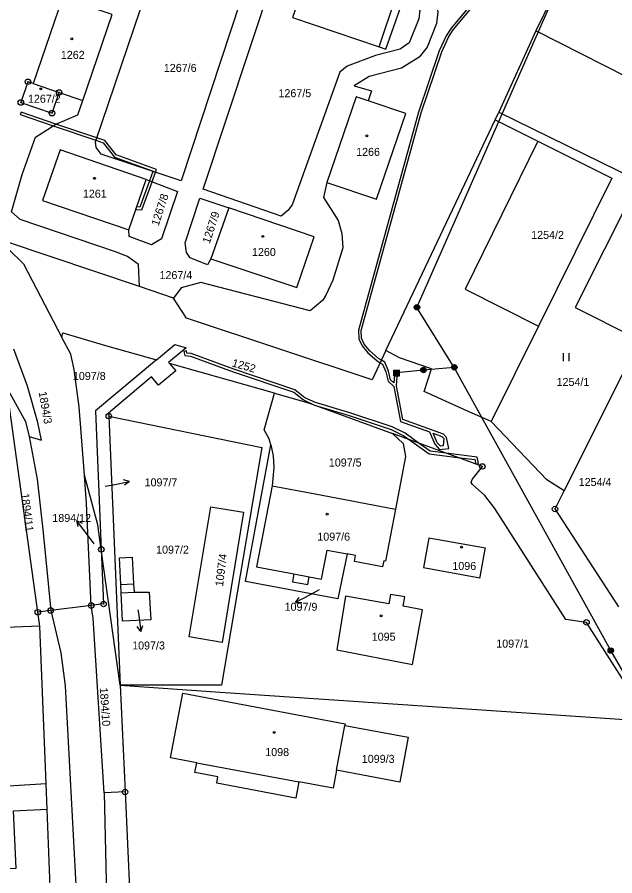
# Model space of a CAD drawing. Extents: x -587171 to -555306, y -1167727 to -1074732.
# Drawn here: x -560089.4 to -559980.4, y -1076879.4 to -1076722.9 of the extents above; entities that cross this region are included whole.
import ezdxf

# ---------------------------------------------------------------- set-up
doc = ezdxf.new("R2010")
doc.units = 0
for name, color, linetype in [('Hranice parcel', 7, 'Continuous'), ('Parcelní čísla', 7, 'Continuous'), ('Pop  PČ popisy', 7, 'Continuous'), ('Poz předměty', 7, 'Continuous'), ('Vnitřní kresba', 7, 'Continuous'), ('Věcná břemena k části', 7, 'Continuous'), ('Značky bodu BP', 7, 'Continuous'), ('Značky budov', 7, 'Continuous'), ('Značky kultur', 7, 'Continuous')]:
    doc.layers.add(name, color=color, linetype=linetype)

msp = doc.modelspace()

# ---------------------------------------------------------------- linework, layer by layer
at = {"layer": 'Hranice parcel'}
for p, q in [((-559988.04, -1076711.3), (-559994.8, -1076725.4)), ((-560081.12, -1076719.32), (-560086.46, -1076735)), ((-559994.8, -1076725.4), (-560001.56, -1076740.2)), ((-560086.46, -1076735), (-560081.73, -1076736.6)), ((-560081.73, -1076736.6), (-560077.41, -1076738.06)), ((-560002.22, -1076741.59), (-560001.56, -1076740.2)), ((-560001.56, -1076740.2), (-559969.04, -1076756.15)), ((-560022.13, -1076783.66), (-560002.22, -1076741.59)), ((-560069.04, -1076761.63), (-560065.87, -1076752.47)), ((-560050.77, -1076757.62), (-560054.04, -1076766.91)), ((-560060.84, -1076774.08), (-560067.06, -1076771.99)), ((-560081.2, -1076781.25), (-560081.05, -1076780.45)), ((-560022.13, -1076783.66), (-560024.65, -1076788.98)), ((-560042.48, -1076791.44), (-560061.62, -1076786.02)), ((-560085.6, -1076831.37), (-560091.25, -1076790.47)), ((-560072.67, -1076795.61), (-560070.59, -1076844.69)), ((-559992.83, -1076807.24), (-560002.98, -1076796.6)), ((-560074.65, -1076815.45), (-560077.12, -1076806.38)), ((-559989.66, -1076809.25), (-559992.83, -1076807.24)), ((-560074.03, -1076819.92), (-560074.65, -1076815.45)), ((-560070.59, -1076844.69), (-560074.03, -1076819.92)), ((-560074.03, -1076819.92), (-560073.62, -1076829.86)), ((-560073.62, -1076829.86), (-560075.87, -1076830.14)), ((-560083.26, -1076831.05), (-560085.6, -1076831.37)), ((-560085.25, -1076833.9), (-560085.6, -1076831.37)), ((-560075.87, -1076830.14), (-560083.26, -1076831.05)), ((-560083.26, -1076831.05), (-560081.39, -1076838.77)), ((-560075.53, -1076832.42), (-560075.87, -1076830.14)), ((-560085.25, -1076833.9), (-560106.65, -1076834.68)), ((-560084.11, -1076862.68), (-560085.25, -1076833.9)), ((-560070.59, -1076844.69), (-560069.7, -1076864.14)), ((-560031.13, -1076860.19), (-560029.61, -1076852.02)), ((-560084.11, -1076862.68), (-560103.97, -1076863.81)), ((-560083.92, -1076867.26), (-560084.11, -1076862.68)), ((-560069.7, -1076864.14), (-560065.05, -1076966.36)), ((-560083.24, -1076883.69), (-560083.92, -1076867.26))]:
    msp.add_line(p, q, dxfattribs=at)
for points in [[(-560022.02, -1076693.59), (-560025.51, -1076704.01), (-560027.17, -1076706.77), (-560028.36, -1076709.21), (-560027.41, -1076711.92), (-560015.24, -1076716.3), (-560013.13, -1076719.5), (-560012.66, -1076721.93), (-560012.94, -1076724.02), (-560014.63, -1076728.35), (-560016.06, -1076730.18), (-560019.32, -1076732.18), (-560025.17, -1076733.7), (-560027.91, -1076735.37), (-560024.76, -1076736.31), (-560025.39, -1076738.15)], [(-560051.12, -1076708.78), (-560047.98, -1076709.98), (-560046.8, -1076711.99), (-560046.85, -1076714.32), (-560059.45, -1076752.71), (-560074.04, -1076747.88), (-560074.96, -1076746.64), (-560075.12, -1076745.61), (-560066.89, -1076721.41), (-560067.44, -1076718.11), (-560068.91, -1076715.74), (-560070.48, -1076714.14), (-560069.9, -1076712.61)], [(-560023.4, -1076728.26), (-560022.14, -1076728.7), (-560018.53, -1076718.35), (-560017.27, -1076719.09), (-560015.96, -1076721.59), (-560016.12, -1076723.19), (-560017.93, -1076727.58), (-560019.53, -1076728.7), (-560024.06, -1076729.85), (-560029.19, -1076731.84), (-560030.56, -1076732.9), (-560039.21, -1076757.12), (-560040.04, -1076758.12), (-560041.26, -1076759.15), (-560055.48, -1076754.23), (-560042.7, -1076715.71), (-560041.54, -1076713.91), (-560040.05, -1076712.58), (-560036.01, -1076713.88)], [(-560036.01, -1076713.88), (-560039.17, -1076722.95), (-560023.4, -1076728.26)], [(-560023.4, -1076728.26), (-560020.33, -1076719.2), (-560036.01, -1076713.88)], [(-560077.41, -1076738.06), (-560072.06, -1076722.42), (-560081.12, -1076719.32)], [(-559957.13, -1076744.28), (-559973.96, -1076735.95), (-559994.8, -1076725.4)], [(-560086.46, -1076735), (-560087.41, -1076734.66), (-560088.7, -1076738.44), (-560083.02, -1076740.38), (-560081.73, -1076736.6)], [(-560025.39, -1076738.15), (-560027.54, -1076737.43), (-560032.93, -1076753.02)], [(-560067.06, -1076771.99), (-560067.25, -1076767.98), (-560069.27, -1076766.51), (-560071.45, -1076765.66), (-560088.83, -1076759.74), (-560090.42, -1076758.38), (-560088.47, -1076751.54), (-560086.03, -1076744.73), (-560082.31, -1076742.36), (-560078.29, -1076740.66), (-560077.41, -1076738.06)], [(-560032.93, -1076753.02), (-560023.86, -1076756.08), (-560018.53, -1076740.45), (-560025.39, -1076738.15)], [(-560002.22, -1076741.59), (-559994.44, -1076745.49), (-559980.96, -1076752.25), (-559994.33, -1076779.19), (-560002.98, -1076796.6)], [(-560065.87, -1076752.47), (-560081.51, -1076747.06), (-560084.75, -1076756.32), (-560069.04, -1076761.63)], [(-560065.87, -1076752.47), (-560060.15, -1076754.64), (-560063.05, -1076763.3), (-560064.89, -1076764.41), (-560068.94, -1076762.86), (-560069.04, -1076761.63)], [(-560032.93, -1076753.02), (-560033.5, -1076755.73), (-560030.86, -1076759.96), (-560030.19, -1076762.29), (-560030.02, -1076764.93), (-560031.82, -1076770.81), (-560033.09, -1076773.56), (-560033.67, -1076774.46), (-560035.98, -1076776.41), (-560055.9, -1076771.26), (-560059.48, -1076772.21), (-560060.84, -1076774.08)], [(-559956.07, -1076776.37), (-559960.56, -1076774.2), (-559959.85, -1076772.72), (-559961.71, -1076771.82), (-559962.42, -1076773.3), (-559967.2, -1076771), (-559965.43, -1076767.28), (-559971.14, -1076764.43), (-559972.96, -1076768.17), (-559974.48, -1076767.42), (-559969.76, -1076758.06), (-559976.96, -1076754.51), (-559987.65, -1076775.79), (-559976.87, -1076781.2), (-559977.88, -1076783.21)], [(-560054.04, -1076766.91), (-560054.68, -1076768.02), (-560057.83, -1076766.76), (-560058.51, -1076765.78), (-560058.73, -1076764.01), (-560056.04, -1076755.86), (-560050.77, -1076757.62)], [(-560054.04, -1076766.91), (-560038.39, -1076772.19), (-560035.25, -1076762.91), (-560050.77, -1076757.62)], [(-560067.06, -1076771.99), (-560091.49, -1076763.79), (-560093.03, -1076763.27)], [(-560093.03, -1076763.27), (-560092.65, -1076763.52), (-560090.96, -1076765.15), (-560088.19, -1076767.83), (-560081.2, -1076781.25)], [(-560024.65, -1076788.98), (-560058.48, -1076777.74), (-560060.84, -1076774.08)], [(-560077.12, -1076806.38), (-560078.05, -1076793.94), (-560078.99, -1076787.09), (-560079.6, -1076784.33), (-560081.2, -1076781.25)], [(-560081.05, -1076780.45), (-560073.26, -1076782.72), (-560063.97, -1076785.35)], [(-560063.97, -1076785.35), (-560060.63, -1076782.55), (-560058.56, -1076783.18), (-560061.76, -1076785.85), (-560061.62, -1076786.02)], [(-560002.98, -1076796.6), (-560007.39, -1076794.63), (-560015.2, -1076791.13), (-560013.83, -1076787), (-560019.69, -1076784.98), (-560022.13, -1076783.66)], [(-559989.66, -1076809.25), (-559977.66, -1076785.36), (-559978.85, -1076784.74), (-559977.88, -1076783.21)], [(-560063.97, -1076785.35), (-560075.07, -1076794.66), (-560074.03, -1076819.92)], [(-560061.62, -1076786.02), (-560060.47, -1076787.38), (-560063.61, -1076789.99), (-560064.9, -1076788.46), (-560072.69, -1076795.1), (-560072.67, -1076795.61)], [(-560091.25, -1076790.47), (-560087.83, -1076796.61), (-560087.19, -1076799.3)], [(-560043.11, -1076800.83), (-560043.44, -1076799.74), (-560044.33, -1076798.1), (-560042.48, -1076791.44)], [(-560042.48, -1076791.44), (-560036.28, -1076793.19), (-560020.92, -1076798.81)], [(-560072.67, -1076795.61), (-560044.77, -1076801.36), (-560052.14, -1076844.68), (-560070.59, -1076844.69)], [(-560087.19, -1076799.3), (-560085.74, -1076807.12), (-560084.67, -1076816.29), (-560083.26, -1076831.05)], [(-559974.06, -1076851.25), (-559985.47, -1076833.41), (-559985.58, -1076833.22), (-559989.34, -1076832.67), (-560002.27, -1076812.43), (-560004.14, -1076810.1), (-560006.38, -1076808.1), (-560006.59, -1076807.71), (-560006.43, -1076807.18), (-560004.56, -1076804.79), (-560020.92, -1076798.81)], [(-560020.92, -1076798.81), (-560019.02, -1076800.63), (-560018.6, -1076802.96), (-560020.4, -1076812.56)], [(-560029.22, -1076820.73), (-560030.92, -1076828.91), (-560047.75, -1076825.76), (-560043.11, -1076800.83)], [(-560043.11, -1076800.83), (-560042.68, -1076802.84), (-560042.57, -1076804.96), (-560042.91, -1076808.34)], [(-560075.87, -1076830.14), (-560076.73, -1076811.54), (-560077.12, -1076806.38)], [(-560042.91, -1076808.34), (-560045.71, -1076823.08), (-560038.94, -1076824.36), (-560039.16, -1076825.83), (-560036.4, -1076826.32), (-560036.13, -1076824.89), (-560033.91, -1076825.31), (-560032.86, -1076820.05), (-560029.22, -1076820.73)], [(-560042.91, -1076808.34), (-560035.03, -1076809.8), (-560020.4, -1076812.56)], [(-559979.67, -1076830.36), (-559991.31, -1076812.54), (-559989.66, -1076809.25)], [(-560058.04, -1076835.86), (-560054.07, -1076812.14), (-560048.1, -1076813.13), (-560052, -1076836.87), (-560058.04, -1076835.86)], [(-560020.4, -1076812.56), (-560022.19, -1076822.03), (-560022.54, -1076821.97), (-560022.76, -1076823.1), (-560027.87, -1076822.14), (-560027.66, -1076821.02), (-560029.22, -1076820.73)], [(-560004.03, -1076819.9), (-560003.99, -1076819.67), (-560014.32, -1076817.87), (-560015.29, -1076823.24), (-560005.02, -1076825.11), (-560004.98, -1076824.89), (-560004.03, -1076819.9)], [(-560068.15, -1076826.2), (-560068.03, -1076827.73), (-560065.31, -1076827.71), (-560065.01, -1076832.78), (-560070.17, -1076833.01), (-560070.4, -1076827.84), (-560070.47, -1076826.3), (-560070.69, -1076821.43), (-560068.4, -1076821.31), (-560068.15, -1076826.2)], [(-560021.63, -1076829.82), (-560029.52, -1076828.42), (-560031.12, -1076838.22), (-560017.28, -1076840.87), (-560015.5, -1076830.91), (-560019.01, -1076830.29), (-560018.7, -1076828.57), (-560021.32, -1076828.11), (-560021.63, -1076829.82)], [(-560069.7, -1076864.14), (-560073.5, -1076864.32), (-560075.53, -1076832.42)], [(-560081.39, -1076838.77), (-560080.61, -1076844.79), (-560078.46, -1076885.64), (-560076.77, -1076926.81), (-560074.77, -1076972.18), (-560073.12, -1077009.56), (-560071.29, -1077047.93), (-560069.41, -1077088.13), (-560067.46, -1077130.16), (-560065.21, -1077169.66), (-560062.46, -1077214.21), (-560061.17, -1077232.38), (-560061.09, -1077233.9), (-560061.7, -1077235.89), (-560062.89, -1077237.55), (-560064.13, -1077238.39)], [(-560070.59, -1076844.69), (-560052.35, -1076845.94), (-559974.06, -1076851.25)], [(-560031.13, -1076860.19), (-560031.74, -1076863.47), (-560038.02, -1076862.3), (-560038.57, -1076865.25), (-560052.99, -1076862.55), (-560052.76, -1076861.37), (-560056.96, -1076860.56), (-560056.6, -1076858.84), (-560061.44, -1076857.94), (-560059.14, -1076846.11), (-560029.55, -1076851.69), (-560029.61, -1076852.02)], [(-560029.61, -1076852.02), (-560018.08, -1076854.17), (-560019.61, -1076862.32), (-560031.13, -1076860.19)], [(-560103.97, -1076863.81), (-560103.86, -1076864.95), (-560110.91, -1076865.23), (-560110.65, -1076868.33), (-560103.56, -1076868.16), (-560100.91, -1076868.17), (-560100.45, -1076878.57), (-560089.57, -1076878.04), (-560090.02, -1076867.59), (-560083.92, -1076867.26)]]:
    msp.add_lwpolyline(points, dxfattribs=at)
at = {"layer": 'Pop  PČ popisy'}
for p, q in [((-560071.86, -1076808.12), (-560068.91, -1076807.55)), ((-560068.91, -1076807.55), (-560069.99, -1076807.25)), ((-560068.91, -1076807.55), (-560069.8, -1076808.23)), ((-560073.3, -1076808.39), (-560071.86, -1076808.12)), ((-560076.72, -1076817.02), (-560078.53, -1076814.62)), ((-560078.53, -1076814.62), (-560077.52, -1076815.12)), ((-560078.53, -1076814.62), (-560078.32, -1076815.72)), ((-560075.32, -1076818.89), (-560076.72, -1076817.02)), ((-560035.97, -1076828.19), (-560038.62, -1076829.6)), ((-560034.32, -1076827.31), (-560035.97, -1076828.19)), ((-560038.62, -1076829.6), (-560037.97, -1076828.69)), ((-560038.62, -1076829.6), (-560037.5, -1076829.57)), ((-560067.35, -1076830.9), (-560067.22, -1076831.89)), ((-560067.22, -1076831.89), (-560066.85, -1076834.87)), ((-560066.85, -1076834.87), (-560067.47, -1076833.94)), ((-560066.85, -1076834.87), (-560066.48, -1076833.81))]:
    msp.add_line(p, q, dxfattribs=at)
at = {"layer": 'Poz předměty'}
for p, q in [((-560016.49, -1076775.79), (-559987.84, -1076710.68)), ((-560009.68, -1076786.73), (-560016.49, -1076775.79)), ((-560020.68, -1076787.24), (-560019.68, -1076787.24)), ((-560020.68, -1076788.24), (-560020.68, -1076787.24)), ((-560020.68, -1076787.44), (-560019.68, -1076787.44)), ((-560020.68, -1076787.64), (-560019.68, -1076787.64)), ((-560020.48, -1076788.24), (-560020.48, -1076787.24)), ((-560020.28, -1076788.24), (-560020.28, -1076787.24)), ((-560015.31, -1076787.21), (-560020.18, -1076787.74)), ((-560020.08, -1076788.24), (-560020.08, -1076787.24)), ((-560019.88, -1076788.24), (-560019.88, -1076787.24)), ((-560019.68, -1076788.24), (-560019.68, -1076787.24)), ((-560009.68, -1076786.73), (-560015.31, -1076787.21)), ((-559981.15, -1076838.35), (-560009.68, -1076786.73)), ((-560020.68, -1076787.84), (-560019.68, -1076787.84)), ((-560020.68, -1076788.04), (-560019.68, -1076788.04)), ((-560020.68, -1076788.24), (-560019.68, -1076788.24)), ((-559952.18, -1076888.34), (-559981.15, -1076838.35))]:
    msp.add_line(p, q, dxfattribs=at)
for centre, radius in [((-560016.49, -1076775.79), 0.5), ((-560016.49, -1076775.79), 0.4), ((-560016.49, -1076775.79), 0.3), ((-560016.49, -1076775.79), 0.2), ((-560016.49, -1076775.79), 0.1), ((-560015.31, -1076787.21), 0.5), ((-560015.31, -1076787.21), 0.4), ((-560015.31, -1076787.21), 0.3), ((-560015.31, -1076787.21), 0.2), ((-560015.31, -1076787.21), 0.1), ((-560009.68, -1076786.73), 0.5), ((-560009.68, -1076786.73), 0.4), ((-560009.68, -1076786.73), 0.3), ((-560009.68, -1076786.73), 0.2), ((-560009.68, -1076786.73), 0.1), ((-559981.15, -1076838.35), 0.5), ((-559981.15, -1076838.35), 0.4), ((-559981.15, -1076838.35), 0.3), ((-559981.15, -1076838.35), 0.2), ((-559981.15, -1076838.35), 0.1)]:
    msp.add_circle(centre, radius, dxfattribs=at)
at = {"layer": 'Vnitřní kresba'}
for p, q in [((-559994.44, -1076745.49), (-560007.69, -1076772.44)), ((-560007.69, -1076772.44), (-559994.33, -1076779.19)), ((-560087.49, -1076790.17), (-560089.99, -1076783.38)), ((-560085.6, -1076796.77), (-560087.49, -1076790.17)), ((-560084.95, -1076800.02), (-560085.6, -1076796.77)), ((-560087.19, -1076799.3), (-560084.95, -1076800.02)), ((-560038.94, -1076824.36), (-560036.13, -1076824.89)), ((-560070.47, -1076826.3), (-560068.15, -1076826.2)), ((-560070.4, -1076827.84), (-560068.03, -1076827.73)), ((-560056.6, -1076858.84), (-560038.02, -1076862.3)), ((-560073.5, -1076864.32), (-560072.6, -1076905.19))]:
    msp.add_line(p, q, dxfattribs=at)
at = {"layer": 'Věcná břemena k části'}
msp.add_lwpolyline([(-559997.75, -1076709.88), (-560010.26, -1076724.86), (-560011.17, -1076726.29), (-560012.42, -1076729), (-560016.2, -1076740.17), (-560027.13, -1076779.97), (-560027.1, -1076781.5), (-560026.5, -1076782.77), (-560025.45, -1076784.1), (-560023.79, -1076785.49), (-560023.18, -1076785.87), (-560022.77, -1076786.12), (-560022.18, -1076787.56), (-560021.74, -1076789.26), (-560020.7, -1076790.22), (-560019.49, -1076796.61), (-560014.21, -1076798.5), (-560013.24, -1076800.74), (-560012.39, -1076801.67), (-560010.67, -1076801.52), (-560011.11, -1076799.53), (-560011.65, -1076798.88), (-560019.05, -1076796.23), (-560020.22, -1076790.08), (-560020.03, -1076787.55), (-560020.53, -1076787.51), (-560020.68, -1076789.56), (-560021.3, -1076789), (-560021.7, -1076787.4), (-560022.37, -1076785.78), (-560022.96, -1076785.41), (-560023.49, -1076785.09), (-560025.09, -1076783.74), (-560026.08, -1076782.51), (-560026.6, -1076781.38), (-560026.63, -1076780.03), (-560015.72, -1076740.31), (-560011.96, -1076729.18), (-560010.73, -1076726.53), (-560009.86, -1076725.16), (-559997.36, -1076710.18)], dxfattribs=at)
for points in [[(-560088.64, -1076740.17), (-560088.8, -1076740.65), (-560082.81, -1076742.68), (-560075.02, -1076745.32), (-560073.7, -1076745.77), (-560071.64, -1076748.42), (-560064.59, -1076750.93), (-560064.62, -1076751), (-560065.24, -1076752.71), (-560066.98, -1076757.5), (-560067.6, -1076757.46), (-560067.77, -1076757.95), (-560066.64, -1076758.02), (-560064.77, -1076752.89), (-560064.13, -1076751.16), (-560063.94, -1076750.63), (-560071.34, -1076748), (-560073.4, -1076745.35), (-560074.86, -1076744.86), (-560082.31, -1076742.36)], [(-560058.98, -1076783.82), (-560058.82, -1076784.59), (-560057.78, -1076784.7), (-560050.01, -1076787.55), (-560038.96, -1076791.24), (-560037.19, -1076792.67), (-560035.18, -1076793.59), (-560028.85, -1076795.52), (-560021.2, -1076798.05), (-560018.88, -1076799.19), (-560017.83, -1076799.94), (-560014.26, -1076802.49), (-560009.11, -1076803.13), (-560005.94, -1076803.52), (-560005.74, -1076804.36), (-560005.26, -1076804.24), (-560005.53, -1076803.07), (-560011.18, -1076802.37), (-560014.08, -1076802.01), (-560016.07, -1076800.58), (-560018.62, -1076798.75), (-560021.02, -1076797.59), (-560028.71, -1076795.04), (-560034.99, -1076793.13), (-560036.91, -1076792.25), (-560038.72, -1076790.8), (-560049.85, -1076787.07), (-560057.66, -1076784.2), (-560058.41, -1076784.13), (-560058.5, -1076783.72)], [(-560013.56, -1076798.73), (-560011.95, -1076799.3), (-560011.6, -1076799.72), (-560011.72, -1076801.01), (-560012.21, -1076801.11), (-560012.82, -1076800.46)]]:
    msp.add_lwpolyline(points, close=True, dxfattribs=at)
at = {"layer": 'Značky bodu BP'}
for centre, radius in [((-560087.41, -1076734.66), 0.5), ((-560087.41, -1076734.66), 0.0303), ((-560081.73, -1076736.6), 0.5), ((-560081.73, -1076736.6), 0.0303), ((-560088.7, -1076738.44), 0.5), ((-560088.7, -1076738.44), 0.0303), ((-560083.02, -1076740.38), 0.5), ((-560083.02, -1076740.38), 0.0303), ((-560072.67, -1076795.61), 0.5), ((-560072.67, -1076795.61), 0.0303), ((-560004.56, -1076804.79), 0.5), ((-560004.56, -1076804.79), 0.0303), ((-559991.31, -1076812.54), 0.5), ((-559991.31, -1076812.54), 0.0303), ((-560074.03, -1076819.92), 0.5), ((-560074.03, -1076819.92), 0.0303), ((-560075.87, -1076830.14), 0.5), ((-560073.62, -1076829.86), 0.5), ((-560073.62, -1076829.86), 0.0303), ((-560085.6, -1076831.37), 0.5), ((-560085.6, -1076831.37), 0.0303), ((-560083.26, -1076831.05), 0.5), ((-560083.26, -1076831.05), 0.0303), ((-560075.87, -1076830.14), 0.0303), ((-559985.58, -1076833.22), 0.5), ((-559985.58, -1076833.22), 0.0303), ((-560069.7, -1076864.14), 0.5), ((-560069.7, -1076864.14), 0.0303)]:
    msp.add_circle(centre, radius, dxfattribs=at)
at = {"layer": 'Značky budov'}
for centre in [(-560079.43, -1076726.81), (-560085.08, -1076735.97), (-560025.61, -1076744.49), (-560075.29, -1076752.26), (-560044.6, -1076762.84), (-560032.87, -1076813.5), (-560008.34, -1076819.52), (-560023, -1076832.04), (-560042.49, -1076853.27)]:
    msp.add_circle(centre, 0.175, dxfattribs=at)
at = {"layer": 'Značky kultur'}
for p, q in [((-559989.76, -1076785.61), (-559989.76, -1076784.11)), ((-559988.76, -1076785.61), (-559988.76, -1076784.11))]:
    msp.add_line(p, q, dxfattribs=at)

# ---------------------------------------------------------------- texts
at = {"layer": 'Parcelní čísla'}
for s, p in [('1262', (-560081.41, -1076730.48)), ('1267/6', (-560062.63, -1076732.86)), ('1267/5', (-560041.73, -1076737.47)), ('1267/2', (-560087.41, -1076738.48)), ('1266', (-560027.57, -1076748.17)), ('1261', (-560077.39, -1076755.79)), ('1254/2', (-559995.66, -1076763.31)), ('1260', (-560046.56, -1076766.42)), ('1267/4', (-560063.42, -1076770.63)), ('1097/8', (-560079.21, -1076789.02)), ('1254/1', (-559991.03, -1076790.11)), ('1097/5', (-560032.55, -1076804.8)), ('1097/7', (-560066.14, -1076808.42)), ('1254/4', (-559987, -1076808.35)), ('1894/12', (-560082.96, -1076814.91)), ('1097/6', (-560034.65, -1076818.32)), ('1097/2', (-560064.04, -1076820.69)), ('1096', (-560010.03, -1076823.66)), ('1097/9', (-560040.61, -1076831.1)), ('1095', (-560024.73, -1076836.56)), ('1097/3', (-560068.41, -1076838.16)), ('1097/1', (-560002.03, -1076837.82)), ('1098', (-560044.14, -1076857.59)), ('1099/3', (-560026.54, -1076858.83))]:
    msp.add_text(s, height=1.46, dxfattribs=at).set_placement(p)
for s, rotation, p in [('1267/8', 72, (-560063.59, -1076761.04)), ('1267/9', 72, (-560054.27, -1076764.27)), ('1252', 344, (-560050.32, -1076786.53)), ('1894/3', 280, (-560085.46, -1076791.25)), ('1894/11', 277, (-560088.68, -1076809.77)), ('1097/4', 83, (-560051.84, -1076826.72)), ('1894/10', 274, (-560074.32, -1076845.16))]:
    msp.add_text(s, height=1.46, rotation=rotation, dxfattribs=at).set_placement(p)

doc.saveas('drawing.dxf')
